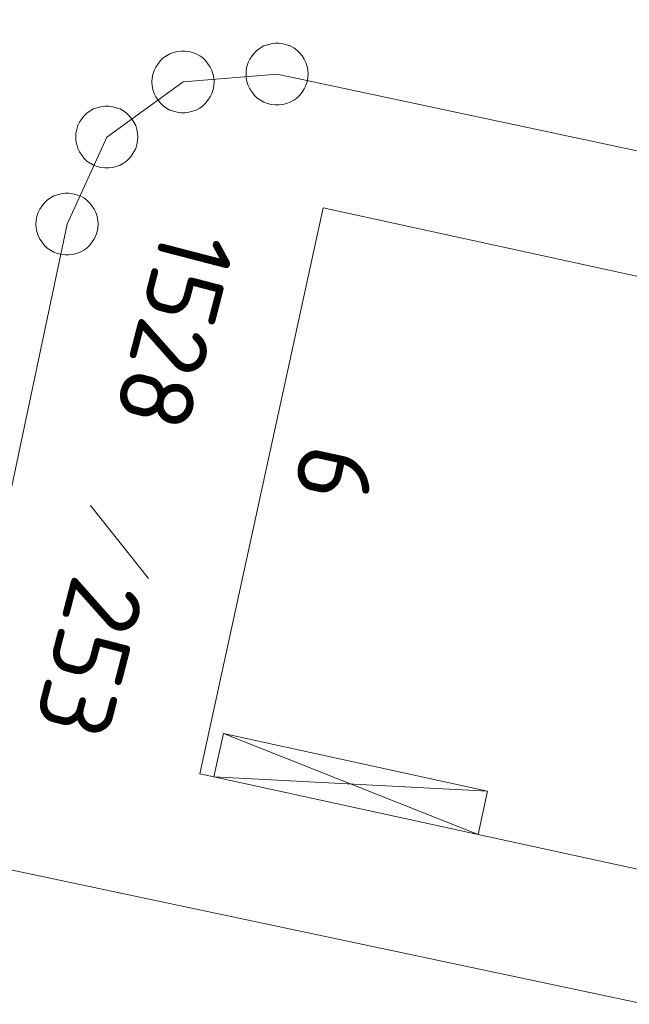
# Model space of a CAD drawing. Header units: metres. Extents: x 3425540 to 3446143, y 5432760 to 5444637.
# Tile 642 of 656: x 3444965 to 3444980, y 5435777 to 5435801. Entities that reach past the tile are written whole.
import ezdxf
from ezdxf.enums import TextEntityAlignment as Align

# ---------------------------------------------------------------- set-up
doc = ezdxf.new("R2010")
doc.units = ezdxf.units.M
doc.layers.add('B_Bestand', color=9, linetype='Continuous', lineweight=18)
doc.layers.add('B_Flurgrenzen', color=9, linetype='Continuous', lineweight=18)
doc.styles.get("Standard").update_dxf_attribs({"font": 'isocpeur.ttf'})

msp = doc.modelspace()

# ---------------------------------------------------------------- linework, layer by layer
at = {"layer": 'B_Bestand'}
for p, q in [((3444970.373, 5435784.027), (3444976.523, 5435781.589)), ((3444970.144, 5435782.978), (3444976.523, 5435781.589)), ((3444970.144, 5435782.978), (3444976.751, 5435782.637))]:
    msp.add_line(p, q, dxfattribs=at)
msp.add_lwpolyline([(3444980.367, 5435780.752), (3444983.34, 5435794.408), (3444972.781, 5435796.707), (3444969.805, 5435783.052), (3444970.144, 5435782.978), (3444970.373, 5435784.027), (3444976.751, 5435782.637), (3444976.523, 5435781.589), (3444980.367, 5435780.752)], dxfattribs=at)
for points, knots in [([(3445186.622, 5435751.676), (3445184.336, 5435753.331), (3445182.05, 5435754.985), (3445179.764, 5435756.639), (3445177.603, 5435758.203), (3445175.418, 5435759.732), (3445173.241, 5435761.272), (3445165.58, 5435766.693), (3445157.875, 5435772.036), (3445150.028, 5435777.199), (3445141.655, 5435782.708), (3445132.842, 5435787.481), (3445124.072, 5435792.317), (3445122.796, 5435793.021), (3445121.474, 5435793.634), (3445120.199, 5435794.341), (3445115.835, 5435796.764), (3445111.481, 5435799.236), (3445107.457, 5435802.184), (3445103.518, 5435805.07), (3445099.586, 5435807.963), (3445095.658, 5435810.862), (3445091.137, 5435814.198), (3445086.614, 5435817.529), (3445082.097, 5435820.87), (3445076.719, 5435824.848), (3445071.367, 5435828.863), (3445066, 5435832.856), (3445060.612, 5435836.865), (3445055.222, 5435840.868), (3445049.783, 5435844.809), (3445045.201, 5435848.129), (3445040.418, 5435851.155), (3445035.68, 5435854.248), (3445030.038, 5435857.931), (3445024.385, 5435861.592), (3445018.638, 5435865.107), (3445011.748, 5435869.321), (3445004.613, 5435873.109), (3444997.662, 5435877.222), (3444994.679, 5435878.987), (3444991.608, 5435880.632), (3444988.824, 5435882.695), (3444986.55, 5435884.381), (3444984.276, 5435886.067), (3444982.002, 5435887.752), (3444979.028, 5435889.957), (3444976.054, 5435892.161), (3444973.08, 5435894.365), (3444965.603, 5435899.906), (3444958.075, 5435905.377), (3444950.567, 5435910.876), (3444943.434, 5435916.1), (3444936.283, 5435921.294), (3444929.081, 5435926.425), (3444924.842, 5435929.445), (3444920.482, 5435932.293), (3444916.054, 5435935.026), (3444908.237, 5435939.852), (3444900.42, 5435944.677), (3444892.603, 5435949.502)], [0, 0, 0, 0, 0.023866, 0.023866, 0.023866, 0.046422, 0.046422, 0.046422, 0.125788, 0.125788, 0.125788, 0.210471, 0.210471, 0.210471, 0.222791, 0.222791, 0.222791, 0.264973, 0.264973, 0.264973, 0.306265, 0.306265, 0.306265, 0.35378, 0.35378, 0.35378, 0.41036, 0.41036, 0.41036, 0.467156, 0.467156, 0.467156, 0.514999, 0.514999, 0.514999, 0.571969, 0.571969, 0.571969, 0.640259, 0.640259, 0.640259, 0.669566, 0.669566, 0.669566, 0.693507, 0.693507, 0.693507, 0.724816, 0.724816, 0.724816, 0.803525, 0.803525, 0.803525, 0.878296, 0.878296, 0.878296, 0.922305, 0.922305, 0.922305, 1, 1, 1, 1]), ([(3444891.819, 5435947.712), (3444896.762, 5435944.811), (3444901.706, 5435941.909), (3444906.649, 5435939.007), (3444910.592, 5435936.693), (3444914.403, 5435934.163), (3444918.233, 5435931.664), (3444924.03, 5435927.881), (3444929.841, 5435924.118), (3444935.439, 5435920.048), (3444940.991, 5435916.011), (3444946.509, 5435911.931), (3444952.022, 5435907.842), (3444958.694, 5435902.893), (3444965.342, 5435897.914), (3444972.02, 5435892.972), (3444975.567, 5435890.348), (3444979.157, 5435887.784), (3444982.739, 5435885.207), (3444985.273, 5435883.384), (3444987.788, 5435881.533), (3444990.436, 5435879.877), (3444992.825, 5435878.383), (3444995.263, 5435876.978), (3444997.698, 5435875.564), (3445001.503, 5435873.354), (3445005.314, 5435871.156), (3445009.116, 5435868.942), (3445012.399, 5435867.031), (3445015.675, 5435865.105), (3445018.948, 5435863.176), (3445022.578, 5435861.037), (3445026.18, 5435858.852), (3445029.723, 5435856.569), (3445033.231, 5435854.308), (3445036.678, 5435851.96), (3445040.127, 5435849.61), (3445043.386, 5435847.39), (3445046.667, 5435845.201), (3445049.861, 5435842.887), (3445056.77, 5435837.882), (3445063.627, 5435832.81), (3445070.478, 5435827.728), (3445077.001, 5435822.89), (3445083.514, 5435818.04), (3445090.038, 5435813.204), (3445093.519, 5435810.624), (3445097.013, 5435808.063), (3445100.503, 5435805.495), (3445103.029, 5435803.637), (3445105.577, 5435801.812), (3445108.161, 5435800.029), (3445111.539, 5435797.699), (3445115.107, 5435795.667), (3445118.7, 5435793.688), (3445121.909, 5435791.921), (3445125.22, 5435790.353), (3445128.429, 5435788.587), (3445132.615, 5435786.283), (3445136.782, 5435783.949), (3445140.833, 5435781.407), (3445145.569, 5435778.436), (3445150.207, 5435775.331), (3445154.782, 5435772.125), (3445159.864, 5435768.564), (3445164.849, 5435764.868), (3445169.947, 5435761.332), (3445172.681, 5435759.436), (3445175.41, 5435757.532), (3445178.186, 5435755.697), (3445179.95, 5435754.531), (3445181.719, 5435753.372), (3445183.483, 5435752.205), (3445184.245, 5435751.702), (3445185.006, 5435751.198), (3445185.768, 5435750.694)], [0, 0, 0, 0, 0.048546, 0.048546, 0.048546, 0.087266, 0.087266, 0.087266, 0.145873, 0.145873, 0.145873, 0.204003, 0.204003, 0.204003, 0.274356, 0.274356, 0.274356, 0.311723, 0.311723, 0.311723, 0.338153, 0.338153, 0.338153, 0.361998, 0.361998, 0.361998, 0.399261, 0.399261, 0.399261, 0.431438, 0.431438, 0.431438, 0.467121, 0.467121, 0.467121, 0.502457, 0.502457, 0.502457, 0.535854, 0.535854, 0.535854, 0.608097, 0.608097, 0.608097, 0.676876, 0.676876, 0.676876, 0.71357, 0.71357, 0.71357, 0.740131, 0.740131, 0.740131, 0.774854, 0.774854, 0.774854, 0.805866, 0.805866, 0.805866, 0.846327, 0.846327, 0.846327, 0.893628, 0.893628, 0.893628, 0.946176, 0.946176, 0.946176, 0.974355, 0.974355, 0.974355, 0.992266, 0.992266, 0.992266, 1, 1, 1, 1])]:
    msp.add_open_spline(points, degree=3, knots=knots, dxfattribs=at)
at = {"layer": 'B_Flurgrenzen'}
for p, q in [((3444967.559, 5435798.418), (3444969.399, 5435799.748)), ((3444969.399, 5435799.748), (3444971.669, 5435799.938)), ((3444971.669, 5435799.938), (3444992.109, 5435795.578)), ((3444966.599, 5435796.318), (3444967.559, 5435798.418)), ((3444963.389, 5435781.128), (3444966.599, 5435796.318)), ((3444967.165, 5435789.524), (3444968.568, 5435787.765)), ((3444963.389, 5435781.128), (3444987.939, 5435775.928))]:
    msp.add_line(p, q, dxfattribs=at)
for points in [[(3444972.419, 5435799.938), (3444972.413, 5435800.032), (3444972.395, 5435800.121), (3444972.366, 5435800.216), (3444972.325, 5435800.298), (3444972.271, 5435800.375), (3444972.212, 5435800.452), (3444972.147, 5435800.517), (3444972.071, 5435800.57), (3444971.988, 5435800.617), (3444971.899, 5435800.647), (3444971.811, 5435800.67), (3444971.716, 5435800.682), (3444971.622, 5435800.682), (3444971.527, 5435800.67), (3444971.439, 5435800.647), (3444971.35, 5435800.617), (3444971.267, 5435800.57), (3444971.191, 5435800.517), (3444971.126, 5435800.452), (3444971.067, 5435800.375), (3444971.013, 5435800.298), (3444970.972, 5435800.216), (3444970.943, 5435800.121), (3444970.925, 5435800.032), (3444970.919, 5435799.938), (3444970.925, 5435799.844), (3444970.943, 5435799.755), (3444970.972, 5435799.66), (3444971.013, 5435799.578), (3444971.067, 5435799.501), (3444971.126, 5435799.424), (3444971.191, 5435799.359), (3444971.267, 5435799.306), (3444971.35, 5435799.259), (3444971.439, 5435799.229), (3444971.527, 5435799.206), (3444971.622, 5435799.194), (3444971.716, 5435799.194), (3444971.811, 5435799.206), (3444971.899, 5435799.229), (3444971.988, 5435799.259), (3444972.071, 5435799.306), (3444972.147, 5435799.359), (3444972.212, 5435799.424), (3444972.271, 5435799.501), (3444972.325, 5435799.578), (3444972.366, 5435799.66), (3444972.395, 5435799.755), (3444972.413, 5435799.844), (3444972.419, 5435799.938)], [(3444970.149, 5435799.748), (3444970.143, 5435799.842), (3444970.125, 5435799.931), (3444970.096, 5435800.026), (3444970.055, 5435800.108), (3444970.001, 5435800.185), (3444969.942, 5435800.262), (3444969.877, 5435800.327), (3444969.801, 5435800.38), (3444969.718, 5435800.427), (3444969.629, 5435800.457), (3444969.541, 5435800.48), (3444969.446, 5435800.492), (3444969.352, 5435800.492), (3444969.257, 5435800.48), (3444969.169, 5435800.457), (3444969.08, 5435800.427), (3444968.997, 5435800.38), (3444968.921, 5435800.327), (3444968.856, 5435800.262), (3444968.797, 5435800.185), (3444968.743, 5435800.108), (3444968.702, 5435800.026), (3444968.673, 5435799.931), (3444968.655, 5435799.842), (3444968.649, 5435799.748), (3444968.655, 5435799.654), (3444968.673, 5435799.565), (3444968.702, 5435799.47), (3444968.743, 5435799.388), (3444968.797, 5435799.311), (3444968.856, 5435799.234), (3444968.921, 5435799.169), (3444968.997, 5435799.116), (3444969.08, 5435799.069), (3444969.169, 5435799.039), (3444969.257, 5435799.016), (3444969.352, 5435799.004), (3444969.446, 5435799.004), (3444969.541, 5435799.016), (3444969.629, 5435799.039), (3444969.718, 5435799.069), (3444969.801, 5435799.116), (3444969.877, 5435799.169), (3444969.942, 5435799.234), (3444970.001, 5435799.311), (3444970.055, 5435799.388), (3444970.096, 5435799.47), (3444970.125, 5435799.565), (3444970.143, 5435799.654), (3444970.149, 5435799.748)], [(3444968.309, 5435798.418), (3444968.303, 5435798.512), (3444968.285, 5435798.601), (3444968.256, 5435798.696), (3444968.215, 5435798.778), (3444968.161, 5435798.855), (3444968.102, 5435798.932), (3444968.037, 5435798.997), (3444967.961, 5435799.05), (3444967.878, 5435799.097), (3444967.789, 5435799.127), (3444967.701, 5435799.15), (3444967.606, 5435799.162), (3444967.512, 5435799.162), (3444967.417, 5435799.15), (3444967.329, 5435799.127), (3444967.24, 5435799.097), (3444967.157, 5435799.05), (3444967.081, 5435798.997), (3444967.016, 5435798.932), (3444966.957, 5435798.855), (3444966.903, 5435798.778), (3444966.862, 5435798.696), (3444966.833, 5435798.601), (3444966.815, 5435798.512), (3444966.809, 5435798.418), (3444966.815, 5435798.324), (3444966.833, 5435798.235), (3444966.862, 5435798.14), (3444966.903, 5435798.058), (3444966.957, 5435797.981), (3444967.016, 5435797.904), (3444967.081, 5435797.839), (3444967.157, 5435797.786), (3444967.24, 5435797.739), (3444967.329, 5435797.709), (3444967.417, 5435797.686), (3444967.512, 5435797.674), (3444967.606, 5435797.674), (3444967.701, 5435797.686), (3444967.789, 5435797.709), (3444967.878, 5435797.739), (3444967.961, 5435797.786), (3444968.037, 5435797.839), (3444968.102, 5435797.904), (3444968.161, 5435797.981), (3444968.215, 5435798.058), (3444968.256, 5435798.14), (3444968.285, 5435798.235), (3444968.303, 5435798.324), (3444968.309, 5435798.418)], [(3444967.349, 5435796.318), (3444967.343, 5435796.412), (3444967.325, 5435796.501), (3444967.296, 5435796.596), (3444967.255, 5435796.678), (3444967.201, 5435796.755), (3444967.142, 5435796.832), (3444967.077, 5435796.897), (3444967.001, 5435796.95), (3444966.918, 5435796.997), (3444966.829, 5435797.027), (3444966.741, 5435797.05), (3444966.646, 5435797.062), (3444966.552, 5435797.062), (3444966.457, 5435797.05), (3444966.369, 5435797.027), (3444966.28, 5435796.997), (3444966.197, 5435796.95), (3444966.121, 5435796.897), (3444966.056, 5435796.832), (3444965.997, 5435796.755), (3444965.943, 5435796.678), (3444965.902, 5435796.596), (3444965.873, 5435796.501), (3444965.855, 5435796.412), (3444965.849, 5435796.318), (3444965.855, 5435796.224), (3444965.873, 5435796.135), (3444965.902, 5435796.04), (3444965.943, 5435795.958), (3444965.997, 5435795.881), (3444966.056, 5435795.804), (3444966.121, 5435795.739), (3444966.197, 5435795.686), (3444966.28, 5435795.639), (3444966.369, 5435795.609), (3444966.457, 5435795.586), (3444966.552, 5435795.574), (3444966.646, 5435795.574), (3444966.741, 5435795.586), (3444966.829, 5435795.609), (3444966.918, 5435795.639), (3444967.001, 5435795.686), (3444967.077, 5435795.739), (3444967.142, 5435795.804), (3444967.201, 5435795.881), (3444967.255, 5435795.958), (3444967.296, 5435796.04), (3444967.325, 5435796.135), (3444967.343, 5435796.224), (3444967.349, 5435796.318)]]:
    msp.add_lwpolyline(points, dxfattribs=at)

# ---------------------------------------------------------------- texts
at = {"layer": 'B_Bestand'}
msp.add_text('6', height=1.8, rotation=257.6829, dxfattribs=at).set_placement((3444973.055, 5435790.27), align=Align.MIDDLE)
at = {"layer": 'B_Flurgrenzen'}
for s, p in [('1528', (3444968.926, 5435796.311)), ('253', (3444966.752, 5435787.927))]:
    msp.add_text(s, height=1.8, rotation=255.4593, dxfattribs=at).set_placement(p)

doc.saveas('drawing.dxf')
